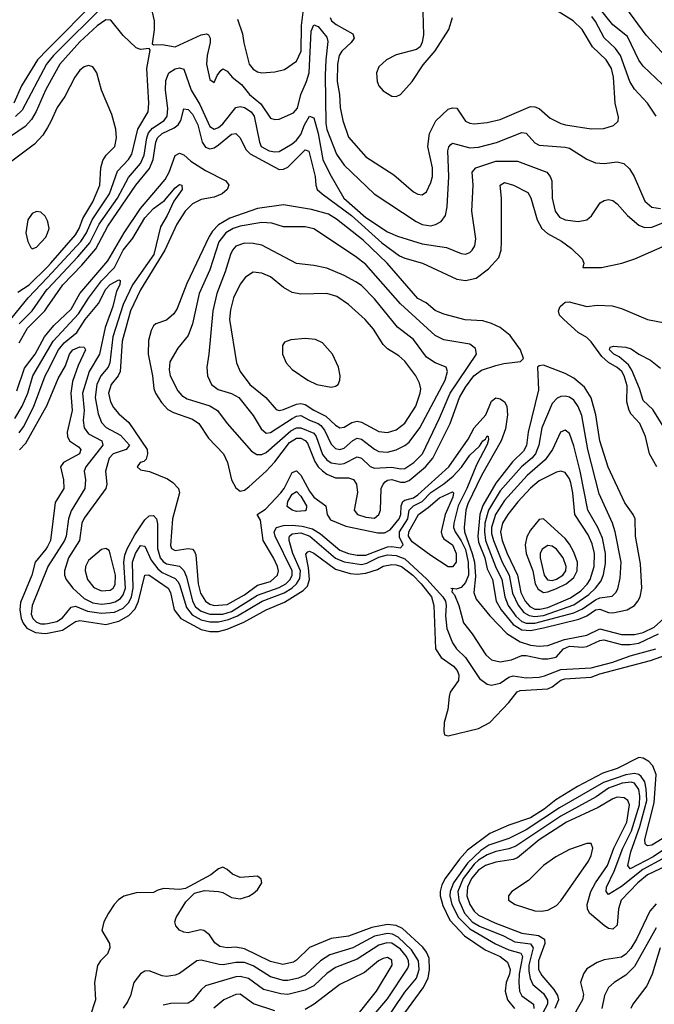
# Model space of a CAD drawing. Header units: inches. Extents: x 884549 to 1028252, y 526810 to 653624.
# Tile 624 of 656: x 979872 to 982801, y 553529 to 558075. Entities that reach past the tile are written whole.
import ezdxf

# ---------------------------------------------------------------- set-up
doc = ezdxf.new("R2010")
doc.units = ezdxf.units.IN
doc.header["$MEASUREMENT"] = 0
doc.layers.add('A9575', color=7, linetype='Continuous')
doc.layers.add('A9585', color=7, linetype='Continuous')

msp = doc.modelspace()

# ---------------------------------------------------------------- linework, layer by layer
at = {"layer": 'A9575', "color": 5}
for points, elevation in [([(980000, 557936.6), (979954.2, 557890), (979880.3, 557770), (979844.1, 557690)], 2120), ([(980000, 557875.5), (979995.6, 557870), (979883.7, 557656.3), (979852.9, 557627.1)], 2140), ([(980000, 557766.1), (979991.3, 557750), (979948.4, 557651.6), (979926.2, 557613.8), (979897.8, 557582.2), (979830, 557534.9)], 2160), ([(980000, 557577.3), (979978.7, 557541.3), (979939.9, 557500.1), (979830, 557417.5)], 2180), ([(980000, 557146.7), (979990, 557167.6), (979970, 557186), (979950, 557189.7), (979930, 557179.7), (979910.2, 557150), (979899.8, 557090), (979910, 557050.4), (979923.1, 557023.1), (979930, 557016.1), (979950, 557024.8), (979993, 557070), (980000, 557089.3)], 2220), ([(979863, 556817), (979914.9, 556850), (980000, 556933.9)], 2180), ([(979797.4, 556650), (979911.5, 556790), (980000, 556885)], 2160), ([(979870, 556671.1), (979929.4, 556730.6), (979999.1, 556830), (980000, 556830.9)], 2140), ([(979870, 556582.2), (979908.6, 556650), (979987.2, 556730), (980000, 556748.4)], 2120), ([(979858.3, 556361.7), (979894.1, 556465.9), (979943.2, 556530), (979986.2, 556610), (980000, 556626.7)], 2080), ([(979850, 556233.3), (979882.7, 556290), (979909.2, 556350), (979933.1, 556430), (980000, 556545.6)], 2060), ([(979870, 556166.6), (979890, 556194.4), (979934.9, 556285.1), (979989.7, 556430), (980000, 556450)], 2040), ([(979870.4, 556089.6), (979900.9, 556119.1), (980000, 556298.1)], 2020), ([(980000, 555642.5), (979993.2, 555630), (979943.5, 555570), (979927.2, 555510), (979875.5, 555384.5), (979872.4, 555350), (979878.5, 555310), (979887.9, 555287.9), (979904.8, 555264.8), (979945.4, 555245.4), (979990, 555240.4), (980000, 555242.5)], 2020), ([(980000, 555545.3), (979930, 555370), (979925.3, 555330), (979933.2, 555310), (979950, 555293.5), (979970, 555286.1), (979990, 555285), (980000, 555287)], 2040)]:
    msp.add_lwpolyline(points, dxfattribs=dict(at, elevation=elevation))
at = {"layer": 'A9585', "color": 5}
for points, elevation in [([(982867.5, 557890), (982763.9, 558003.9), (982670, 558130.3), (982608.2, 558230), (982595.6, 558270), (982597.1, 558282.9), (982610, 558293.5), (982691.4, 558288.6), (982727.9, 558292.1), (982790, 558326.2), (982810, 558317.2)], 2120), ([(980229.6, 558170), (980000, 557936.6)], 2120), ([(980270, 558149), (980027.5, 557910), (980000, 557875.5)], 2140), ([(981304.4, 558084.4), (981311.7, 558070), (981332.4, 558052.4), (981409.3, 558010), (981416.1, 557990), (981402.1, 557970), (981358.3, 557930), (981347.2, 557910), (981339.3, 557870), (981337.2, 557790), (981347.5, 557730), (981351.3, 557670), (981363.9, 557610), (981390, 557532.4), (981470, 557441.5), (981598.2, 557358.2), (981690, 557280.6), (981710, 557268.5), (981730, 557265.4), (981750, 557279.6), (981770, 557323.6), (981776.7, 557350), (981777.3, 557390), (981756.3, 557490), (981764.1, 557550), (981793, 557607), (981850, 557661), (981870, 557668.4), (981890, 557666.5), (981930, 557606.9), (981950, 557596.5), (981970, 557593.7), (982030, 557600.7), (982090, 557614.1), (982230, 557673.4), (982250, 557672.8), (982270, 557664.6), (982320.5, 557620.5), (982370, 557596), (982391, 557589), (982509.8, 557570.2), (982568.2, 557571.8), (982613.4, 557586.6), (982634, 557606), (982636, 557624), (982620.8, 557690), (982612.3, 557810), (982603, 557850), (982578.6, 557890), (982515.8, 557950), (982467.7, 558030), (982426.2, 558070), (982304.3, 558144.3)], 2180), ([(982837.8, 557777.8), (982750, 557859.4), (982730, 557888), (982676.9, 557996.9), (982610, 558050.5), (982538.9, 558138.9)], 2140), ([(980484.1, 558110), (980492.8, 558070), (980492.3, 558027.7), (980483.8, 557963.8), (980490, 557958.8), (980530, 557960.6), (980590, 557950.1), (980710, 558005.5), (980734.9, 558010), (980744.1, 558004.1), (980750.8, 557990), (980751.5, 557970), (980738, 557910), (980734.2, 557870), (980750, 557799.1), (980770, 557784.9), (980783.5, 557816.5), (980799.8, 557840.2), (980810, 557847.4), (980830, 557836.3), (980852.5, 557810), (980895.1, 557775.1), (980932, 557730), (980985.6, 557685.6), (981030, 557619.6), (981050, 557613.3), (981070, 557615.2), (981135.7, 557644.3), (981154.5, 557665.5), (981168.9, 557730), (981196.3, 557790), (981208.2, 557830), (981217.7, 558022.3), (981230, 558051.5), (981250, 558043.5), (981290, 557993.5), (981294.5, 557974.5), (981284.2, 557890), (981281.3, 557818.7), (981285.1, 557594.9), (981290, 557567), (981333.9, 557453.9), (981370, 557403.5), (981508, 557270), (981702.5, 557142.5), (981730, 557128.6), (981770, 557123.4), (981791.5, 557128.5), (981817.6, 557142.4), (981838, 557170), (981845, 557210), (981852, 557350), (981847.9, 557470), (981852.3, 557487.7), (981861.6, 557498.4), (981870, 557504.1), (981950, 557482.5), (981990, 557485.5), (982072.7, 557507.3), (982190, 557553.5), (982210.1, 557550.1), (982250, 557506.2), (982270, 557495.6), (982390, 557486.7), (982410, 557481.3), (982490, 557430.2), (982530, 557414), (982570, 557411), (982630, 557418.7), (982660.3, 557410), (982686.2, 557386.2), (982708.3, 557350), (982757.5, 557237.5), (982790, 557209.1), (982830, 557203.7)], 2160), ([(980877.3, 558077.3), (980900.9, 558010), (980907.1, 557967.1), (980931, 557870), (980950, 557847), (980970, 557834.4), (980990, 557828.6), (981050, 557834.4), (981094.7, 557845.3), (981150, 557883.9), (981171.4, 557930), (981172.6, 558047.4), (981180.1, 558110)], 2180), ([(981732.6, 558110), (981735.9, 558004.1), (981729.4, 557970.6), (981720.3, 557950), (981703.5, 557936.5), (981610, 557912.7), (981564.7, 557890), (981530, 557856.4), (981518.4, 557830), (981521.2, 557790), (981530.3, 557770), (981550, 557745.7), (981590, 557721.7), (981610, 557719.5), (981630, 557728.8), (981683.8, 557790), (981734.4, 557865.6), (981790, 557930.4), (981852.7, 558030), (981870, 558084.9)], 2220), ([(982809.1, 557629.1), (982769.8, 557690), (982710, 557753.2), (982688.7, 557788.7), (982645.7, 557910), (982621.8, 557941.8), (982570, 557991.7), (982530, 558066.7), (982512.5, 558090)], 2160), ([(980000, 556885), (980153.7, 557050), (980180.7, 557090), (980206.7, 557150), (980287, 557270), (980323.9, 557376.1), (980374, 557430), (980390, 557454.3), (980417.1, 557570), (980464.2, 557650), (980467.9, 557690), (980459.2, 557850), (980473.8, 557933.8), (980470, 557942), (980430, 557937.4), (980410, 557944.4), (980350, 558001.8), (980292.3, 558072.3), (980270, 558073.5), (980230, 558045.6), (980150, 557971.9), (980056.5, 557870), (980000, 557766.1)], 2160), ([(980000, 556933.9), (980016.4, 556950), (980130, 557080.9), (980145.9, 557110), (980162.7, 557157.3), (980210, 557234), (980241.5, 557310), (980246.5, 557390), (980255.6, 557424.4), (980271.2, 557448.8), (980311.8, 557490), (980319.5, 557530), (980315.9, 557570), (980296.6, 557636.6), (980248.9, 557748.9), (980228.7, 557828.7), (980210, 557857.6), (980190, 557863.5), (980170, 557856.4), (980150, 557841.7), (980126.3, 557810), (980080.3, 557719.7), (980044.7, 557670), (980015.8, 557604.2), (980000, 557577.3)], 2180), ([(980000, 556830.9), (980140.7, 556979.3), (980195.8, 557044.2), (980238.6, 557130), (980323.2, 557250), (980374.3, 557345.7), (980429.6, 557410.4), (980446.7, 557450), (980458.7, 557530), (980467, 557553), (980485.5, 557574.5), (980538.4, 557610), (980552.6, 557630), (980555.9, 557664.1), (980544.6, 557750), (980546.4, 557793.6), (980561, 557830), (980590, 557848.2), (980610, 557852.6), (980630, 557846.5), (980664, 557750), (980703.6, 557683.6), (980750, 557581.6), (980770, 557569), (980790, 557576.9), (980810, 557594.3), (980870, 557668.6), (980890, 557674.6), (980910, 557668.8), (980940.5, 557650), (980954.2, 557630), (980979.2, 557510), (980987.2, 557490), (981022.8, 557470), (981050, 557463.9), (981070, 557465.9), (981130, 557501.6), (981150, 557518.5), (981170, 557545.3), (981185.9, 557590), (981210, 557629.2), (981230, 557621.5), (981249.4, 557549.4), (981271.3, 557430), (981302.8, 557362.8), (981367.8, 557250), (981470, 557162), (981570, 557095.4), (981615.7, 557075.7), (981730, 557040.1), (981842.4, 557022.4), (981910, 556995.3), (981930, 556991.7), (981950, 556999.5), (981960.5, 557010), (981972.8, 557030), (981977.3, 557062.7), (981958.4, 557190), (981964.3, 557310), (981961, 557370), (981977.7, 557390), (982070, 557420.9), (982170, 557421.7), (982304.7, 557370), (982320.8, 557350), (982328.2, 557330), (982329.5, 557250), (982343.6, 557190), (982363.7, 557163.7), (982390, 557150.7), (982450, 557143.5), (982489.1, 557150.9), (982510.6, 557169.4), (982550.7, 557229.3), (982570, 557240.2), (982590, 557244.2), (982610, 557240.7), (982630, 557225.2), (982678.1, 557170), (982730, 557126.6), (982755.2, 557115.2), (982790, 557116.6), (982856.5, 557143.5)], 2140), ([(980000, 556748.4), (980070.5, 556850), (980158.7, 556941.3), (980222.9, 557017.1), (980278.4, 557121.6), (980408.5, 557311.5), (980471.7, 557388.3), (980487.3, 557430), (980499.7, 557510), (980508.1, 557530), (980529.9, 557550), (980584.3, 557575.7), (980603.8, 557590), (980616.2, 557610), (980630, 557662.9), (980650, 557660.1), (980670, 557638.9), (980694.4, 557590), (980714.6, 557510), (980730, 557485.5), (980750, 557478.1), (980770, 557483.4), (980790, 557496.8), (980850, 557546.4), (980870, 557549.5), (980889, 557529), (980916, 557476), (980935.4, 557455.4), (981070, 557383.7), (981090, 557384), (981110, 557394.4), (981190, 557473.2), (981207.1, 557467.1), (981236, 557350), (981238.9, 557310), (981245, 557290), (981267.9, 557270), (981404.1, 557170), (981544, 557044), (981624.9, 556984.9), (981650, 556973.1), (981731.7, 556950), (981890, 556876.3), (981930, 556870.6), (981978.1, 556881.9), (982035.6, 556924.4), (982083.1, 556976.9), (982093.7, 557010), (982096.2, 557050), (982095.7, 557250), (982089.8, 557310), (982110, 557322.3), (982151.5, 557311.5), (982217, 557277), (982231.7, 557251.7), (982260.1, 557150), (982281.7, 557110), (982307.8, 557087.8), (982372.9, 557052.9), (982418.3, 557018.3), (982468.2, 556970), (982475.8, 556950), (982471, 556930), (982557, 556930), (982651.9, 556950), (982711.9, 556970), (982938.5, 557070)], 2120), ([(980000, 556626.7), (980030, 556662.9), (980110, 556738.2), (980149.7, 556810.3), (980278.9, 556961.1), (980354.8, 557090), (980430, 557203.4), (980543.3, 557336.7), (980561.6, 557370), (980590, 557447), (980610, 557457.9), (980630, 557450.1), (980662.2, 557422.2), (980730, 557378.4), (980822.8, 557330), (980837.7, 557310), (980829.5, 557290), (980806.7, 557270), (980770, 557255.9), (980710, 557244.4), (980670, 557224.6), (980635, 557190), (980597.2, 557130), (980542.3, 557010), (980430, 556827.7), (980382.8, 556730), (980344.4, 556590), (980335.1, 556450), (980326.4, 556430), (980293.8, 556390), (980282.3, 556350), (980290.3, 556310.3), (980304.5, 556284.5), (980330, 556254.8), (980375.4, 556215.4), (980459.6, 556090), (980461.9, 556070), (980455, 556045), (980444.5, 556035.5), (980428.5, 556030), (980413.4, 556010), (980430, 555997.1), (980471.5, 555988.5), (980554.2, 555954.2), (980578.4, 555938.4), (980604.2, 555910), (980609.5, 555890), (980576.6, 555770), (980567.4, 555647.4), (980573.3, 555633.3), (980590, 555624.7), (980650, 555633.4), (980670.1, 555630.1), (980678.9, 555618.9), (980684.5, 555604.5), (980695.3, 555470), (980707.1, 555427.1), (980729.5, 555389.5), (980750, 555376.3), (980770, 555370.3), (980830, 555375.5), (980910, 555419.7), (980970, 555463.5), (981030, 555480.6), (981061.3, 555510), (981066.3, 555530), (981061.8, 555550), (981043.4, 555590), (980995, 555670), (980984.1, 555764.1), (980968.3, 555790), (981005.8, 555814.2), (981077.1, 555890), (981092.2, 555910), (981130, 555983.8), (981150, 555992.1), (981170, 555971.4), (981210, 555897.5), (981229.7, 555870), (981284.9, 555830), (981291.6, 555790), (981305.8, 555765.8), (981376.8, 555736.8), (981525.6, 555705.6), (981555, 555705), (981581.2, 555718.8), (981623.8, 555770), (981631.8, 555790), (981632.9, 555830), (981640.2, 555850), (981650, 555856.8), (981690, 555867.4), (981710, 555880.7), (981852, 556010), (981941.9, 556138.1), (981970, 556190.1), (982024.1, 556250), (982050, 556312.8), (982070, 556328.5), (982090, 556324), (982109.5, 556310), (982120.1, 556290), (982122.9, 556250), (982114.7, 556185.3), (982094.8, 556130), (982003.2, 555970), (981940.7, 555839.3), (981931.9, 555810), (981923, 555730), (981924.4, 555710), (981961.1, 555610), (981971, 555570), (981975.5, 555504.5), (981968.5, 555430), (981979.4, 555399.4), (982041.9, 555321.9), (982120.9, 555240.9), (982182.7, 555202.7), (982230, 555187.6), (982270, 555183.1), (982310, 555185.5), (982386.7, 555213.3), (982490, 555233.7), (982550, 555262.2), (982650, 555235.5), (982710, 555235.8), (982750, 555244.8), (982799.8, 555270), (982845.5, 555310)], 2080), ([(980000, 556545.6), (980025.7, 556590), (980142.9, 556717.1), (980190, 556789.7), (980250, 556868.9), (980308.8, 556931.2), (980348.9, 557011.1), (980394.7, 557065.3), (980450, 557159.5), (980490, 557202.9), (980539.9, 557240.1), (980590, 557298.8), (980610, 557313.1), (980621, 557310), (980622.3, 557290), (980582.9, 557237.1), (980552, 557170), (980521.2, 557118.8), (980490.9, 556990), (980392.9, 556850), (980350, 556760.4), (980301.1, 556610), (980288.7, 556490), (980279.7, 556470), (980246, 556430), (980228.6, 556390), (980219.9, 556330), (980234.7, 556254.7), (980250, 556215.6), (980271.7, 556191.7), (980336.8, 556156.8), (980378.9, 556110), (980363.6, 556090), (980302.7, 556070), (980284.5, 556050), (980267.4, 555990), (980273.4, 555930), (980270.1, 555909.9), (980170, 555774.1), (980158.5, 555750), (980147.4, 555670), (980097.1, 555590), (980078.1, 555530), (980079.1, 555510), (980086.8, 555490), (980117.4, 555450), (980170, 555402.2), (980210, 555382), (980250, 555376.8), (980290, 555380.3), (980312.8, 555387.2), (980337.1, 555402.9), (980350, 555418.9), (980359.8, 555450), (980353.3, 555570), (980357.8, 555602.2), (980367.9, 555632.1), (980403.4, 555696.6), (980450, 555766.1), (980470, 555784.6), (980490, 555786), (980502.7, 555770), (980507.9, 555747.9), (980507.4, 555632.6), (980520.3, 555590), (980533.6, 555573.6), (980550, 555563.2), (980610, 555552.3), (980630, 555531.3), (980642.6, 555502.6), (980669.7, 555389.7), (980684.1, 555364.1), (980710, 555343.5), (980750, 555329.5), (980810, 555329.7), (980850, 555342), (980970, 555418), (981070, 555453.4), (981100.4, 555470), (981120.7, 555490), (981129.7, 555510), (981129.2, 555530), (981051.4, 555690), (981047, 555710), (981057.3, 555730), (981090, 555739.8), (981130, 555740.6), (981176, 555736), (981224, 555724), (981261.1, 555701.1), (981350, 555626), (981389.9, 555610.1), (981430, 555602.3), (981470, 555602.1), (981570, 555640.7), (981590, 555642.5), (981630, 555636.8), (981641.7, 555650), (981625, 555685), (981624.3, 555710), (981663.5, 555770), (981670, 555811), (981690.1, 555829.9), (981729.1, 555850.9), (981770, 555891.8), (981830, 555932.5), (981872.3, 555967.7), (981910.8, 556009.2), (981950, 556064.2), (981993.7, 556106.3), (982010, 556131), (982021.5, 556138.5), (982030, 556153.7), (982034.4, 556150), (982035.5, 556135.5), (982030, 556113), (981980.8, 556019.2), (981935.7, 555910), (981896.5, 555830), (981875.4, 555750), (981874.3, 555730), (981881.7, 555710), (981910, 555669.2), (981930, 555629.1), (981942.1, 555570), (981943.9, 555510), (981930, 555476), (981910, 555453.7), (981886, 555446), (981869, 555448.9)], 2060), ([(980000, 557089.3), (980007.5, 557110), (980002.2, 557142.2), (980000, 557146.7)], 2220), ([(980000, 556450), (980051.7, 556550), (980077.3, 556582.7), (980136.1, 556630), (980174.6, 556690), (980235.8, 556764.2), (980270, 556830.5), (980290, 556852.1), (980330, 556873.6), (980335, 556870), (980333.6, 556850), (980319.3, 556820.7), (980302, 556750), (980266.8, 556653.2), (980241, 556530), (980191.9, 556450), (980162.1, 556350), (980169.2, 556270), (980165, 556225), (980169, 556190), (980190, 556162), (980250.7, 556130), (980255.6, 556110), (980176.9, 556010), (980170.1, 555990), (980176, 555950), (980172, 555910), (980110, 555806.6), (980097.1, 555770), (980085.9, 555690), (980079.2, 555670), (980001.9, 555550), (980000, 555545.3)], 2040), ([(982813.4, 556010), (982779.2, 556070), (982759.9, 556150), (982733.6, 556210), (982693.7, 556253.7), (982685.1, 556270), (982674.9, 556310), (982675.2, 556384.8), (982661.4, 556430), (982650.5, 556450), (982630, 556469.3), (982590, 556492.6), (982559.5, 556519.5), (982510, 556588.2), (982490, 556606.9), (982450, 556630.4), (982383.4, 556690), (982364.2, 556710), (982358.8, 556730), (982367.1, 556750), (982378.3, 556761.7), (982389.9, 556770.1), (982407.7, 556772.3), (982490, 556751.1), (982537.2, 556757.2), (982606.2, 556753.8), (982650, 556741.6), (982770, 556691), (982850, 556674.6)], 2080), ([(980000, 556298.1), (980000.7, 556299.3), (980050, 556417.6), (980083.1, 556476.9), (980101.9, 556530), (980117.1, 556550), (980150, 556563.7), (980170, 556562.6), (980175.9, 556550), (980141.7, 556478.3), (980116.4, 556403.6), (980108.2, 556350), (980113.8, 556270), (980090.5, 556170), (980092.5, 556150), (980101.9, 556130), (980143.2, 556103.2), (980154.8, 556090), (980147.8, 556070), (980073.5, 556030), (980061, 556010), (980073.5, 555950), (980075.1, 555910), (980034.9, 555845.1), (980014.8, 555670), (980000, 555642.5)], 2020), ([(982850, 556185.7), (982794.3, 556274.3), (982750, 556315.9), (982732.3, 556372.3), (982696.8, 556456.8), (982681.5, 556481.5), (982638.2, 556518.2), (982613.8, 556530), (982594.8, 556550), (982597, 556563), (982612.9, 556567.1), (982670, 556563.5), (982694.4, 556554.4), (982730, 556530.2), (982783.4, 556503.4), (982830, 556465.3)], 2060), ([(980000, 555287), (980043.9, 555296.1), (980070, 555312.6), (980110, 555362.3), (980130, 555366.6), (980184.6, 555344.6), (980250, 555334.3), (980310, 555338.9), (980350, 555357.8), (980376, 555384), (980388.1, 555410), (980395.3, 555450), (980392.9, 555570), (980406.8, 555610), (980430, 555646.4), (980450, 555644.3), (980479.5, 555579.5), (980510, 555539.7), (980530, 555523.2), (980590, 555494.3), (980601.4, 555481.4), (980610, 555466.9), (980641.4, 555361.4), (980667.7, 555327.7), (980710, 555303.5), (980750, 555294.2), (980790, 555294.5), (980835.2, 555304.8), (980877.9, 555322.1), (980991.7, 555390), (981092, 555428), (981127.5, 555450), (981149.1, 555470), (981164.9, 555495.1), (981168, 555530), (981133.3, 555610), (981115.4, 555670), (981115.7, 555684.3), (981116.6, 555690), (981130, 555700.8), (981170, 555705.4), (981210.8, 555690.8), (981329.2, 555589.2), (981370, 555571.5), (981450, 555559.7), (981474.6, 555565.4), (981530, 555592.6), (981570, 555603.7), (981610, 555600.7), (981650, 555585.8), (981751.5, 555491.5), (981825.3, 555410), (981836.9, 555390), (981840.8, 555370), (981837.4, 555322.6), (981843.5, 555263.5), (981870, 555197.8), (981888.8, 555170), (981929.5, 555129.5), (981993.5, 555033.5), (982030, 555006.4), (982050, 555002.8), (982090, 555011.6), (982130, 555039.2), (982150, 555046.2), (982210, 555036.6), (982270, 555039.7), (982294.8, 555045.2), (982370, 555075), (982510, 555082.9), (982610, 555108.2), (982690, 555138.3), (982808.5, 555170)], 2040), ([(980000, 555242.5), (980070, 555256.6), (980130, 555296), (980150, 555300.8), (980270, 555282.3), (980330, 555297.9), (980375.4, 555324.6), (980404.5, 555355.5), (980420.5, 555390), (980449.2, 555510.8), (980467.8, 555512.2), (980556.7, 555450), (980567.3, 555430), (980584.7, 555350), (980615.3, 555310), (980710, 555258.8), (980750, 555249.4), (980790, 555250.5), (980830, 555260.2), (980906.7, 555293.3), (981010, 555350.1), (981094.3, 555385.7), (981181, 555439), (981200, 555460), (981209.3, 555490), (981204.8, 555544.8), (981192.1, 555607.9), (981201.7, 555618.3), (981210, 555620.5), (981230, 555611.7), (981330, 555537.2), (981397.8, 555517.8), (981430, 555515.5), (981470, 555519.4), (981522.9, 555537.1), (981550, 555552.3), (981590, 555559.7), (981610, 555557.2), (981633.5, 555550), (981685.8, 555510), (981725.2, 555470), (981773, 555410), (981783.4, 555370), (981790.6, 555170), (981817.9, 555130), (981873.5, 555090), (981890.5, 555070), (981899.1, 555050), (981896.7, 555023.3), (981859.3, 554970), (981853.9, 554950), (981847.5, 554890), (981831.6, 554830), (981828.9, 554788.9), (981833.4, 554773.4), (981850, 554768.4), (981990, 554801.9), (982041.4, 554830), (982130, 554921.7), (982168.6, 554971.4), (982182.1, 554977.9), (982310, 554984.7), (982330, 554994), (982370, 555024.7), (982388.4, 555031.6), (982510, 555039.9), (982550, 555054.3), (982783.7, 555116.3), (982858.1, 555141.9)], 2020), ([(981862, 555450), (981869, 555448.9)], 2060), ([(981869, 555448.9), (981866.5, 555433.5), (981878.9, 555418.9), (981899.6, 555370), (981920.4, 555290), (981959.8, 555239.8), (982022.8, 555142.8), (982050, 555119.8), (982090, 555110.1), (982141.3, 555118.7), (982190, 555139.7), (982210, 555139.4), (982283.7, 555123.7), (982310, 555123.7), (982348, 555132), (982382.7, 555170), (982410, 555182.4), (982470, 555177.7), (982490, 555181.1), (982550, 555208), (982568.3, 555211.7), (982650, 555190.3), (982689.7, 555189.7), (982730, 555196.6), (982820.1, 555239.9)], 2060), ([(982905.8, 554334.2), (982790, 554263.7), (982770, 554261.1), (982764.3, 554264.3), (982759.5, 554270), (982757.6, 554290), (982800.4, 554459.6), (982809.9, 554589.9), (982793.8, 554630), (982776.3, 554650), (982750, 554664.7), (982730, 554667.9), (982630, 554618.3), (982564, 554596), (982446.2, 554533.8), (982346.8, 554473.2), (982293.2, 554430), (982230, 554389.5), (982130, 554355.9), (982042.5, 554317.5), (981939.5, 554240.5), (981901.2, 554198.8), (981835.2, 554110), (981819.7, 554080.3), (981812.8, 554050), (981813.4, 554030), (981825.5, 553985.5), (981857.3, 553917.3), (981925.6, 553845.6), (982020.3, 553780.3), (982090.1, 553750), (982123.9, 553723.9), (982135.3, 553690), (982132.3, 553667.7), (982116.9, 553630), (982112.6, 553590), (982124, 553550), (982156.3, 553510)], 2020), ([(982875.9, 554264.1), (982795.2, 554210), (982690, 554155), (982679.5, 554170), (982693.5, 554233.5), (982734.9, 554350), (982766.1, 554470), (982764.1, 554524.1), (982756.8, 554556.8), (982740.8, 554580.8), (982730, 554589.5), (982710, 554594.3), (982670, 554588.5), (982567, 554553), (982364.1, 554435.9), (982210, 554334.1), (982130, 554294.9), (982036.7, 554263.3), (982000.4, 554239.6), (981939.2, 554180.8), (981874, 554090), (981859, 554050), (981857.2, 554030), (981866.4, 553990), (981897.5, 553930), (981950, 553877.7), (982068.1, 553808.1), (982130, 553781.1), (982185.3, 553765.3), (982192.6, 553750), (982178, 553670), (982175.6, 553630), (982179.5, 553590), (982190, 553568.6), (982243.4, 553530), (982245.3, 553510)], 2040), ([(982839.1, 554200.9), (982748.6, 554151.4), (982650, 554072.6), (982590, 554035.9), (982578.8, 554050), (982580.3, 554070), (982616.2, 554143.8), (982656.4, 554250), (982695.7, 554330), (982732, 554450), (982734.3, 554490), (982730, 554520.6), (982710.3, 554550), (982694.5, 554554.5), (982653.2, 554550), (982590, 554526.7), (982532.6, 554487.4), (982370, 554398.1), (982161.2, 554258.8), (982130, 554246.1), (982070, 554233.9), (982030, 554219.6), (981990, 554194.8), (981970, 554176), (981918.3, 554110), (981894.8, 554050), (981898.5, 554010), (981925.4, 553950), (981960.5, 553910), (981994.4, 553890), (982104.7, 553844.7), (982157.6, 553817.6), (982230, 553807.5), (982241.3, 553790), (982222.2, 553710), (982221.6, 553681.6), (982227.7, 553647.7), (982240.8, 553620.8), (982290, 553579.1), (982308.4, 553548.4), (982308.7, 553530), (982285.8, 553490)], 2060), ([(982890, 554183.3), (982770, 554127.2), (982724.8, 554090), (982648.5, 554010), (982636.2, 553970), (982630, 553894), (982610, 553875.8), (982590, 553879.7), (982570, 553892.3), (982501.5, 553950), (982492.1, 553970), (982491.1, 553990), (982508.5, 554050), (982530, 554090.1), (982585.5, 554170), (982613.8, 554250), (982673.6, 554370), (982686.6, 554450), (982678.8, 554470), (982662.1, 554482.1), (982630, 554485), (982610, 554477.7), (982542.6, 554437.4), (982396.5, 554370), (982270, 554287.7), (982170, 554205.3), (982150, 554197.3), (982070, 554185.3), (982022.2, 554170), (981990, 554148.2), (981956.9, 554110), (981938.1, 554070), (981936.3, 554030), (981950, 553990), (981970, 553959.5), (981990, 553940.7), (982064.4, 553904.4), (982190, 553857.6), (982266.5, 553846.5), (982293.5, 553830), (982295.2, 553810), (982266.9, 553730), (982267.2, 553690), (982281.5, 553661.5), (982337.5, 553597.5), (982354, 553570), (982358.5, 553550), (982342.6, 553510)], 2080), ([(981649.2, 553490), (981734.6, 553605.4), (981756.6, 553650), (981763.4, 553690), (981761.8, 553741.8), (981750.3, 553770), (981732.6, 553792.6), (981639.2, 553879.2), (981610, 553892.7), (981570, 553897.1), (981497.2, 553882.8), (981390, 553844.2), (981310, 553832.8), (981209.4, 553790.6), (981150, 553732.2), (981136.2, 553723.8), (981087.1, 553712.9), (981030, 553726), (980910, 553784.6), (980870, 553792.4), (980829.5, 553789.5), (980795.3, 553795.3), (980772.7, 553812.7), (980747.6, 553850), (980722.4, 553870), (980706.5, 553873.5), (980650, 553859.1), (980630, 553862.3), (980610, 553871.8), (980592, 553892), (980588.4, 553910), (980594.3, 553930), (980638, 554002), (980678, 554042), (980725.3, 554054.7), (980789.6, 554049.6), (980810, 554045.1), (980850, 554021.7), (980890, 554015.9), (980930, 554027.7), (980950, 554040.2), (980970, 554057.6), (980989.7, 554090), (980986.5, 554106.5), (980970, 554120.7), (980890, 554113.7), (980854.5, 554130), (980830, 554152), (980810, 554162.7), (980790, 554155.1), (980753.9, 554126.1), (980636.7, 554063.3), (980610, 554058.4), (980536.9, 554063.1), (980510, 554056.3), (980490, 554045.3), (980410, 554044.2), (980352.1, 554027.9), (980328.6, 554011.4), (980308.7, 553990), (980281.7, 553950), (980260.3, 553910), (980250.3, 553870), (980286.9, 553810), (980288.2, 553790), (980277.6, 553762.4), (980245, 553730), (980231.5, 553708.5), (980217.6, 553630), (980221.7, 553550), (980195.2, 553470)], 2020), ([(982810, 553992.3), (982780.8, 553959.2), (982718.7, 553830), (982692.8, 553787.2), (982670, 553760.3), (982650, 553747.3), (982570, 553734.9), (982537.8, 553722.2), (982490, 553693), (982474.3, 553670), (982460.8, 553630), (982473.8, 553573.8), (982469.7, 553550), (982412.5, 553450)], 2120), ([(981545.2, 553430), (981650, 553585.4), (981703.2, 553650), (981715.7, 553690), (981712.3, 553730), (981680.8, 553780.8), (981619.3, 553839.3), (981592.5, 553852.5), (981570, 553855.5), (981510, 553843.1), (981410, 553790.2), (981303.1, 553756.9), (981260.3, 553730), (981190, 553663.3), (981158.5, 553650), (981110, 553638.4), (981090, 553639.4), (981030, 553656), (980950, 553705.9), (980910, 553722.2), (980870, 553722.7), (980811.8, 553711.8), (980792.5, 553712.5), (980710, 553733.5), (980690, 553729.2), (980610, 553671.6), (980590, 553663.4), (980550, 553657.8), (980530, 553660.7), (980470, 553684), (980450, 553681.7), (980430, 553669.7), (980399.3, 553630), (980383.5, 553570), (980370, 553540.9), (980348.8, 553511.2)], 2040), ([(982810, 553882.4), (982710, 553703.9), (982670, 553663.4), (982616.1, 553630), (982590, 553606.2), (982571.5, 553570), (982558.9, 553510)], 2140), ([(981450, 553411.9), (981570, 553554.9), (981663.8, 553696.2), (981668.1, 553710), (981666.5, 553730), (981657.9, 553750), (981630, 553783), (981590, 553811.1), (981566.9, 553813.1), (981530, 553802.2), (981430, 553737.2), (981330, 553699.4), (981290, 553670.9), (981230, 553613.8), (981190, 553593.7), (981110, 553574.9), (981076.7, 553576.7), (980997.8, 553597.8), (980927.9, 553647.9), (980890, 553656.7), (980870, 553655.8), (980730, 553614), (980710, 553596.5), (980670, 553546.8), (980650, 553534), (980570, 553533.2), (980534.6, 553525.4)], 2060), ([(982828.7, 553790), (982791.2, 553668.8), (982766.5, 553613.5), (982702.2, 553530), (982692.6, 553510)], 2160), ([(981410, 553451.9), (981518.8, 553590), (981591.8, 553710), (981590, 553733), (981570, 553744.4), (981550, 553741.1), (981528.3, 553730), (981463.6, 553676.4), (981350, 553619.7), (981231.2, 553530), (981190, 553505.5)], 2080), ([(981050, 553499.1), (980950.8, 553530.8), (980890, 553575), (980870, 553573.6), (980814.8, 553550), (980768.2, 553511.8)], 2080)]:
    msp.add_lwpolyline(points, dxfattribs=dict(at, elevation=elevation))
for points, elevation in [([(981090, 557219.9), (980970, 557202.7), (980841.9, 557158.1), (980790, 557127.1), (980761.9, 557098.1), (980745.9, 557074.1), (980643.6, 556856.4), (980598.3, 556741.7), (980583.4, 556716.6), (980550, 556688.1), (980500.5, 556670), (980490, 556660.8), (980479.5, 556640.5), (980467, 556593), (980465.3, 556530), (980484.9, 556430), (980491.3, 556371.3), (980498.6, 556350), (980526.7, 556306.7), (980555.5, 556275.5), (980581.3, 556261.3), (980670, 556231.1), (980698.3, 556210), (980742.9, 556142.9), (980813.1, 556070), (980831.4, 556030), (980850.1, 555950), (980870, 555912.8), (980890, 555897.5), (980910, 555903), (980930, 555918), (981010, 555990.1), (981050, 556032.9), (981117.4, 556122.6), (981150, 556142.5), (981170, 556142.1), (981190, 556132.6), (981200, 556120), (981234.2, 556034.2), (981250, 556010.5), (981270, 555991.4), (981290, 555977.2), (981330, 555960.2), (981390, 555959.9), (981412.6, 555952.6), (981425.8, 555930), (981431.1, 555891.1), (981416.3, 555810), (981430.7, 555790), (981470, 555777.7), (981510, 555774), (981529.9, 555790), (981537.3, 555810), (981540.5, 555910), (981549, 555930), (981559.3, 555940.7), (981570, 555949), (981590, 555951.7), (981630, 555940), (981650, 555939.3), (981670, 555946.9), (981744.4, 556010), (981779.4, 556050), (981858.1, 556210), (981901.9, 556330), (981930, 556377.6), (981968.7, 556430), (982004.1, 556455.9), (982070, 556478.1), (982107.3, 556487.3), (982183.5, 556496.5), (982197.6, 556510), (982183.7, 556550), (982136.5, 556616.5), (982090, 556653.8), (982050, 556672.6), (982010, 556684.8), (981928.3, 556688.3), (981830, 556714.5), (981790, 556732.7), (981747.9, 556767.9), (981710, 556788.2), (981567.3, 556950), (981457.4, 557057.4), (981334.4, 557154.4), (981296.8, 557176.8), (981218.7, 557198.7)], 2120), ([(980990, 557139.1), (980890, 557121.7), (980857, 557110), (980822.7, 557090), (980791.5, 557048.5), (980750, 556920.3), (980700.9, 556810), (980669.3, 556670.7), (980650, 556616.3), (980602.3, 556557.7), (980565.6, 556494.4), (980561.2, 556458.8), (980565.9, 556430), (980601.6, 556361.6), (980620.4, 556340.4), (980644.7, 556324.7), (980750, 556292.2), (980785.5, 556270), (980830.1, 556210), (980942.5, 556082.5), (980967, 556067), (980990, 556067.7), (981010, 556075.9), (981122.7, 556177.3), (981150, 556191.1), (981170, 556190.3), (981230, 556165.1), (981240.7, 556150), (981270, 556067.6), (981290, 556042.1), (981310, 556029.1), (981350, 556022.2), (981370, 556025.8), (981430, 556056.2), (981450, 556050.1), (981490, 556012.3), (981510, 556004.6), (981590, 556009.4), (981630, 556001.5), (981650, 556002.7), (981691.9, 556030), (981730.6, 556070), (981810, 556235), (981858.2, 556350), (981980.2, 556530), (981976.2, 556556.2), (981950, 556577), (981830, 556597), (981790, 556617.2), (981630, 556763.4), (981470, 556943.9), (981421.8, 556981.8), (981230, 557109.7), (981190, 557118.2), (981090, 557118.8), (981035.4, 557135.4)], 2140), ([(980910, 557042.5), (980870, 557029), (980854.1, 557010), (980844.9, 556990), (980820.7, 556910), (980782.1, 556810), (980763.2, 556730), (980745.6, 556530), (980735.9, 556470), (980738.9, 556430), (980756.8, 556390), (980787.6, 556367.6), (980850, 556349.1), (980883.8, 556330), (980950, 556247.8), (980985.8, 556185.8), (981010, 556166.5), (981030, 556168.2), (981130, 556234.2), (981150, 556244.6), (981170, 556246.8), (981210, 556225.2), (981250, 556211.1), (981261.8, 556201.8), (981279.1, 556179.1), (981310, 556115.3), (981330, 556094.3), (981350, 556089.7), (981370, 556096.1), (981410, 556132.3), (981430, 556142.2), (981450, 556137.9), (981510, 556091.5), (981530, 556081.8), (981570, 556078.3), (981610, 556088.7), (981650, 556108.4), (981670, 556124.7), (981719.2, 556190), (981836.1, 556410), (981847.2, 556450), (981840.4, 556470), (981789.8, 556490), (981750, 556517.2), (981690, 556597.5), (981615.6, 556655.6), (981510, 556786.7), (981450, 556846.9), (981424, 556864), (981370, 556893.2), (981290, 556927.4), (981230, 556940.2), (981150, 556949.8), (980990, 557033.5), (980950, 557041.6)], 2160), ([(980950, 556908.4), (980914.3, 556885.7), (980890, 556853.6), (980858.3, 556790), (980844.3, 556735.7), (980839.9, 556690), (980871.9, 556490), (980890.1, 556450), (980934.6, 556390), (981008.1, 556330), (981055.1, 556275.1), (981070, 556270.7), (981090, 556274.3), (981150, 556299.9), (981170, 556302.9), (981190, 556298.2), (981230, 556271.6), (981284.7, 556244.7), (981330, 556202.3), (981350, 556190.6), (981370, 556193.5), (981405.4, 556214.6), (981430, 556220.9), (981450, 556216.1), (981530, 556174.1), (981570, 556169.6), (981610, 556180.7), (981650, 556211.2), (981699.9, 556290), (981720.4, 556350), (981722.7, 556370), (981717.3, 556397.3), (981699.9, 556430), (981650, 556497.8), (981622.2, 556522.2), (981570, 556554.5), (981550, 556575), (981505.7, 556645.7), (981467.2, 556690), (981390, 556759.5), (981336.1, 556796.1), (981290, 556810.4), (981170, 556807.3), (981130, 556815), (981090, 556838.5), (981030, 556888), (980990, 556905)], 2180), ([(981190, 556603), (981122.9, 556597.1), (981093.9, 556586.1), (981085.1, 556570), (981084.8, 556530), (981102.5, 556490), (981130, 556459.3), (981202.3, 556410), (981243.9, 556390), (981310, 556378.4), (981330, 556382.6), (981342, 556390), (981349.8, 556410.2), (981350.7, 556430), (981343, 556470), (981316.3, 556530), (981270, 556582.2), (981237.9, 556597.9)], 2220), ([(982290, 556479.7), (982270, 556477), (982262, 556470), (982266.2, 556366.2), (982219.2, 556170), (982211.5, 556108.5), (982197.6, 556082.4), (982147, 556033), (982070, 555935.6), (982010, 555832.3), (981996.4, 555790), (981987, 555690), (981990, 555662.9), (982018.4, 555590), (982030, 555539.8), (982053.5, 555490), (982070.5, 555390), (982093.7, 555350), (982150, 555282.4), (982190, 555257.6), (982230, 555254), (982290, 555266.5), (982453, 555307), (982490, 555323.1), (982530, 555350), (982550, 555352.9), (982590, 555338.1), (982610, 555335.8), (982675.8, 555350), (982709.2, 555370), (982725.4, 555390), (982735.4, 555410), (982743.1, 555450), (982738, 555562), (982713.9, 555690), (982712.3, 555770), (982704.2, 555790), (982664.4, 555844.4), (982588.4, 556008.4), (982549.9, 556129.9), (982530.6, 556250), (982509.1, 556329.1), (982478.3, 556378.3), (982430, 556419.4), (982390, 556441)], 2120), ([(982390, 556337.1), (982370, 556335.5), (982352.5, 556327.5), (982330, 556303.1), (982282.2, 556190), (982268.1, 556110), (982252.5, 556070), (982235.8, 556050), (982187.5, 556010), (982090, 555899.4), (982035.4, 555810), (982019.5, 555750), (982016.7, 555710), (982021.7, 555670), (982067.7, 555550), (982097.5, 555490), (982111.1, 555410), (982127.2, 555370), (982161.4, 555321.4), (982190, 555296.2), (982210, 555288.6), (982250, 555287.9), (982430, 555336.6), (982470, 555354.3), (982530, 555396.3), (982550, 555405), (982606.8, 555413.2), (982623.9, 555430), (982632.8, 555447.2), (982643.5, 555496.5), (982648.3, 555570), (982620.5, 555710), (982607.8, 555750), (982545.9, 555885.9), (982494.4, 556090), (982467.1, 556247.1), (982450, 556289), (982430, 556317.4), (982410, 556332)], 2140), ([(982390, 556179.8), (982368.7, 556170), (982331.6, 556090), (982297.8, 556042.2), (982215, 555970), (982110, 555854.8), (982067.8, 555790), (982048.9, 555730), (982050, 555702.8), (982059, 555670), (982099.4, 555570), (982131.4, 555510), (982147.3, 555427.3), (982172.1, 555372.1), (982198.6, 555338.6), (982223.3, 555323.3), (982250, 555318.8), (982290, 555324.7), (982430, 555373.8), (982499.1, 555420.9), (982530.3, 555450), (982555.6, 555484.4), (982566.7, 555513.3), (982575.7, 555564.3), (982575.7, 555610), (982561.2, 555681.2), (982541.1, 555730), (982493.6, 555810), (982458.7, 555990), (982430, 556106.6), (982410, 556163.5)], 2160), ([(982370, 555990.5), (982350, 555985), (982270, 555946.1), (982230, 555911.5), (982171, 555849), (982124.8, 555790), (982101.1, 555750), (982091.4, 555710), (982099.3, 555670), (982121.7, 555610), (982169.5, 555510), (982184.9, 555430), (982205, 555390), (982225.9, 555365.9), (982250, 555353.8), (982272.5, 555352.5), (982310, 555361.4), (982414.1, 555405.9), (982462.3, 555437.7), (982491.9, 555468.1), (982505.5, 555490), (982524, 555550), (982524.7, 555610), (982514.7, 555654.7), (982496.3, 555696.3), (982434.1, 555790), (982425.8, 555890), (982416.5, 555936.5), (982410, 555954.5), (982390, 555983.7)], 2180), ([(981150, 555803.9), (981129.9, 555810), (981106.9, 555826.9), (981109.3, 555850), (981130, 555883.8), (981150, 555895.7), (981170, 555875.4), (981195, 555830), (981194.3, 555810), (981190, 555807.6)], 2060), ([(981870, 555548), (981850, 555548.7), (981770, 555601.1), (981683.6, 555663.6), (981665.9, 555690), (981667.6, 555710), (981713, 555790), (981758, 555822), (981810, 555867.5), (981870, 555895.1), (981874.1, 555890), (981871.7, 555870), (981836.2, 555790), (981816.7, 555710), (981821.2, 555690), (981830, 555678.1), (981868.9, 555650), (981885.9, 555610), (981886.4, 555570)], 2040), ([(982290, 555769.8), (982270, 555766.8), (982230, 555718.3), (982212.9, 555687.1), (982205.6, 555650), (982210, 555610), (982240.4, 555530), (982251.3, 555470), (982265, 555445), (982290, 555430.6), (982310, 555433.3), (982350, 555448.5), (982394.9, 555470), (982430, 555499.9), (982445.5, 555530), (982446.5, 555570), (982430, 555616.4), (982410, 555653.5), (982390, 555678.8)], 2220), ([(980270, 555634), (980250, 555628), (980190, 555577.4), (980176.2, 555550), (980174, 555530), (980185, 555490), (980213.5, 555453.5), (980250, 555437.7), (980290, 555440.8), (980303, 555450), (980312.6, 555467.4), (980313.5, 555510), (980290, 555609.4), (980284.5, 555624.5)], 2080), ([(982310, 555646.7), (982283, 555630), (982274.3, 555610), (982273.9, 555590), (982292.6, 555510), (982308.4, 555488.4), (982330, 555485.9), (982350, 555491.5), (982378.2, 555510), (982392, 555530), (982394.1, 555550), (982379.7, 555590), (982350.4, 555630), (982330, 555643.4)], 2240), ([(982490, 554272), (982410, 554243.3), (982346.5, 554210), (982290, 554169.1), (982220.1, 554099.9), (982143.2, 554050), (982128.6, 554030), (982128.4, 554010), (982158.7, 553990), (982250, 553959.9), (982278.2, 553958.2), (982310, 553962.9), (982350, 553984.4), (982370, 554006.8), (982497.2, 554190), (982510, 554216), (982517.5, 554250), (982510, 554271.6)], 2120)]:
    msp.add_lwpolyline(points, close=True, dxfattribs=dict(at, elevation=elevation))

doc.saveas('drawing.dxf')
